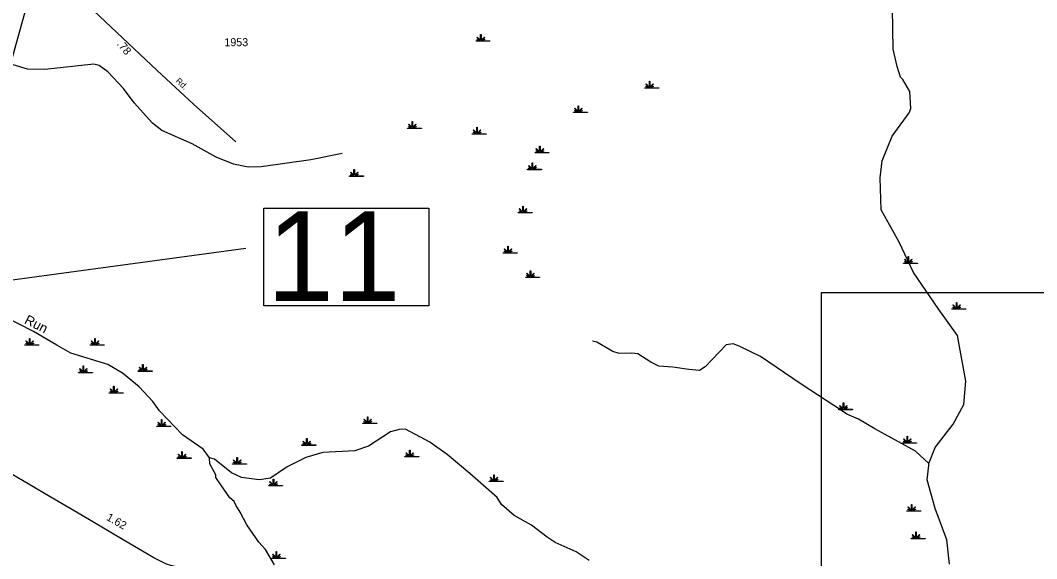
# Model space of a CAD drawing. Extents: x 2532689 to 2764727, y 536648 to 732970.
# Drawn here: x 2613131 to 2628999, y 593664 to 602075 of the extents above; entities that cross this region are included whole.
import ezdxf

# ---------------------------------------------------------------- set-up
doc = ezdxf.new("R2010")
doc.units = 0
for name, color, linetype in [('Exist Hydrographic Creek Single Shore', 7, 'Continuous'), ('Exist Hydrographic Creek Single Shore Label', 7, 'Continuous'), ('Exist Hydrographic Swamp CELL', 7, 'Continuous'), ('Exist Road Primary NC Attributed', 7, 'Continuous'), ('Exist Road Primary NC Mileage Hundredths English Label', 7, 'Continuous'), ('Exist Road Secondary Mileage Hundredths English Label', 7, 'Continuous'), ('Exist Road Secondary Structure Standard Bridge Number Label', 7, 'Continuous'), ('Exist Road Secondary Type 51 Attributed', 7, 'Continuous'), ('Exist Road Secondary Type 51 Label', 7, 'Continuous'), ('Exist Road Secondary Type 51 Number Label', 7, 'Continuous'), ('Map Preparation Inset Cut Line', 7, 'Continuous')]:
    doc.layers.add(name, color=color, linetype=linetype)

msp = doc.modelspace()

# ---------------------------------------------------------------- linework, layer by layer
at = {"layer": 'Exist Hydrographic Creek Single Shore'}
for points in [[(2627078, 598134), (2626854, 598610), (2626569, 599114), (2626557, 599613), (2626586, 599880), (2626744, 600267), (2627011, 600632), (2627035, 600699), (2627021, 600964), (2626910, 601153), (2626875, 601185), (2626822, 601353), (2626758, 601627), (2626740, 602893)], [(2618157, 599995), (2617667, 599893), (2616894, 599787), (2616686, 599782), (2616460, 599828), (2616191, 599939), (2615812, 600147), (2615341, 600354), (2615197, 600470), (2614907, 600787), (2614744, 601010), (2614497, 601269), (2614361, 601369), (2614277, 601391), (2613512, 601308), (2613246, 601310), (2613019, 601380)], [(2627317, 595149), (2627415, 595401), (2627695, 595765), (2627863, 596074), (2627891, 596438), (2627765, 597153), (2627471, 597559), (2627078, 598134)], [(2616087, 595240), (2615985, 595377), (2615663, 595597), (2615305, 595973), (2615202, 596120), (2614989, 596348), (2614726, 596560), (2614499, 596696), (2613920, 596876), (2613701, 596998), (2613338, 597213), (2612849, 597463), (2612636, 597691), (2612554, 597814)], [(2627317, 595149), (2627106, 595345), (2626472, 595695), (2626219, 595843), (2626034, 595921), (2625966, 595970), (2625323, 596391), (2624689, 596825), (2624353, 596985), (2624260, 597018), (2624152, 597007), (2623826, 596659), (2623736, 596606), (2623568, 596619), (2623317, 596655), (2623100, 596669), (2622974, 596733), (2622771, 596862), (2622680, 596875), (2622479, 596870), (2622380, 596902), (2622134, 597047), (2622067, 597064)], [(2622013, 593637), (2621810, 593773), (2621482, 593918), (2621357, 593998), (2621110, 594185), (2620840, 594338), (2620645, 594508), (2620576, 594617), (2620151, 594997), (2619795, 595291), (2619525, 595484), (2619145, 595685), (2619045, 595684), (2618913, 595646), (2618567, 595422), (2618352, 595351), (2617853, 595324), (2617588, 595244), (2617299, 595098), (2617036, 594923), (2616861, 594897), (2616586, 594931), (2616426, 595004), (2616163, 595216), (2616087, 595240)], [(2617098, 593567), (2616959, 593807), (2616857, 593921), (2616668, 594193), (2616564, 594389), (2616495, 594498), (2616468, 594556), (2616401, 594612), (2616263, 594817), (2616186, 594932), (2616185, 594974), (2616159, 595023), (2616089, 595148), (2616087, 595240)], [(2627639, 593579), (2627597, 593957), (2627415, 594448), (2627289, 594896), (2627317, 595121), (2627317, 595149)]]:
    msp.add_lwpolyline(points, dxfattribs=at)
at = {"layer": 'Exist Hydrographic Swamp CELL'}
for points in [[(2620246, 601754), (2620298, 601754), (2620300, 601758), (2620262, 601772), (2620265, 601778), (2620303, 601762), (2620304, 601765), (2620260, 601809), (2620265, 601814), (2620310, 601769), (2620317, 601771), (2620317, 601854), (2620324, 601854), (2620324, 601771), (2620330, 601769), (2620376, 601814), (2620381, 601809), (2620336, 601765), (2620338, 601761), (2620379, 601780), (2620382, 601775), (2620341, 601757), (2620342, 601754), (2620463, 601754), (2620463, 601747), (2620246, 601747)], [(2622881, 601021), (2622933, 601022), (2622935, 601025), (2622897, 601040), (2622900, 601045), (2622938, 601029), (2622939, 601032), (2622895, 601077), (2622900, 601082), (2622945, 601036), (2622952, 601039), (2622952, 601122), (2622959, 601122), (2622959, 601039), (2622965, 601036), (2623010, 601082), (2623016, 601077), (2622971, 601032), (2622973, 601029), (2623014, 601047), (2623016, 601042), (2622975, 601024), (2622977, 601022), (2623098, 601021), (2623098, 601014), (2622881, 601014)], [(2621768, 600641), (2621821, 600641), (2621823, 600644), (2621784, 600659), (2621787, 600664), (2621825, 600649), (2621827, 600651), (2621782, 600696), (2621787, 600701), (2621833, 600656), (2621839, 600658), (2621839, 600741), (2621846, 600741), (2621846, 600658), (2621853, 600656), (2621898, 600701), (2621903, 600696), (2621859, 600651), (2621861, 600648), (2621901, 600666), (2621904, 600661), (2621863, 600644), (2621865, 600641), (2621986, 600641), (2621986, 600633), (2621768, 600633)], [(2619177, 600392), (2619230, 600392), (2619232, 600395), (2619194, 600410), (2619196, 600415), (2619234, 600400), (2619236, 600402), (2619191, 600447), (2619196, 600452), (2619242, 600407), (2619248, 600409), (2619248, 600492), (2619255, 600492), (2619255, 600409), (2619262, 600407), (2619307, 600452), (2619312, 600447), (2619268, 600402), (2619270, 600399), (2619311, 600417), (2619313, 600412), (2619272, 600395), (2619274, 600392), (2619395, 600392), (2619395, 600384), (2619177, 600384)], [(2620187, 600304), (2620240, 600304), (2620242, 600307), (2620204, 600322), (2620206, 600327), (2620244, 600312), (2620246, 600314), (2620201, 600359), (2620206, 600364), (2620252, 600319), (2620258, 600321), (2620258, 600404), (2620265, 600404), (2620265, 600321), (2620272, 600319), (2620317, 600364), (2620322, 600359), (2620278, 600314), (2620280, 600311), (2620321, 600329), (2620323, 600324), (2620282, 600307), (2620284, 600304), (2620405, 600304), (2620405, 600297), (2620187, 600297)], [(2621168, 600011), (2621221, 600011), (2621223, 600014), (2621184, 600029), (2621187, 600034), (2621225, 600019), (2621227, 600022), (2621182, 600066), (2621187, 600071), (2621233, 600026), (2621239, 600028), (2621239, 600111), (2621246, 600111), (2621246, 600028), (2621252, 600026), (2621298, 600071), (2621303, 600066), (2621258, 600022), (2621260, 600018), (2621301, 600037), (2621304, 600031), (2621263, 600014), (2621264, 600011), (2621385, 600011), (2621385, 600004), (2621168, 600004)], [(2621051, 599747), (2621103, 599747), (2621105, 599751), (2621067, 599765), (2621070, 599771), (2621108, 599755), (2621109, 599758), (2621065, 599802), (2621070, 599807), (2621115, 599762), (2621122, 599764), (2621122, 599847), (2621129, 599847), (2621129, 599764), (2621135, 599762), (2621181, 599807), (2621186, 599802), (2621141, 599758), (2621143, 599754), (2621184, 599773), (2621187, 599768), (2621146, 599750), (2621147, 599747), (2621268, 599747), (2621268, 599740), (2621051, 599740)], [(2618270, 599644), (2618322, 599645), (2618324, 599648), (2618286, 599663), (2618289, 599668), (2618327, 599652), (2618328, 599655), (2618284, 599700), (2618289, 599705), (2618334, 599659), (2618340, 599662), (2618340, 599745), (2618348, 599745), (2618348, 599662), (2618354, 599659), (2618399, 599705), (2618404, 599700), (2618360, 599655), (2618362, 599652), (2618403, 599670), (2618405, 599665), (2618364, 599647), (2618366, 599645), (2618487, 599644), (2618487, 599637), (2618270, 599637)], [(2620904, 599073), (2620957, 599073), (2620959, 599077), (2620921, 599092), (2620924, 599097), (2620961, 599081), (2620963, 599084), (2620919, 599129), (2620924, 599134), (2620969, 599088), (2620975, 599091), (2620975, 599174), (2620983, 599174), (2620983, 599091), (2620989, 599088), (2621034, 599134), (2621039, 599129), (2620995, 599084), (2620997, 599080), (2621038, 599099), (2621040, 599094), (2620999, 599076), (2621001, 599073), (2621122, 599073), (2621122, 599066), (2620904, 599066)], [(2620670, 598443), (2620723, 598443), (2620725, 598447), (2620687, 598462), (2620690, 598467), (2620727, 598451), (2620729, 598454), (2620684, 598499), (2620690, 598504), (2620735, 598458), (2620741, 598461), (2620741, 598544), (2620748, 598544), (2620748, 598461), (2620755, 598458), (2620800, 598504), (2620805, 598499), (2620761, 598454), (2620763, 598450), (2620804, 598469), (2620806, 598464), (2620765, 598446), (2620767, 598443), (2620888, 598443), (2620888, 598436), (2620670, 598436)], [(2626921, 598282), (2626973, 598282), (2626976, 598286), (2626937, 598301), (2626940, 598306), (2626978, 598290), (2626979, 598293), (2626935, 598338), (2626940, 598343), (2626985, 598297), (2626992, 598300), (2626992, 598383), (2626999, 598383), (2626999, 598300), (2627005, 598297), (2627051, 598343), (2627056, 598338), (2627011, 598293), (2627013, 598289), (2627054, 598308), (2627057, 598303), (2627016, 598285), (2627017, 598282), (2627138, 598282), (2627138, 598275), (2626921, 598275)], [(2621022, 598062), (2621074, 598062), (2621076, 598066), (2621038, 598081), (2621041, 598086), (2621079, 598070), (2621080, 598073), (2621036, 598118), (2621041, 598123), (2621086, 598077), (2621092, 598080), (2621092, 598163), (2621100, 598163), (2621100, 598080), (2621106, 598077), (2621151, 598123), (2621156, 598118), (2621112, 598073), (2621114, 598070), (2621155, 598088), (2621157, 598083), (2621116, 598065), (2621118, 598062), (2621239, 598062), (2621239, 598055), (2621022, 598055)], [(2627674, 597567), (2627726, 597568), (2627728, 597571), (2627690, 597586), (2627693, 597591), (2627731, 597575), (2627732, 597578), (2627688, 597623), (2627693, 597628), (2627738, 597582), (2627745, 597585), (2627745, 597668), (2627752, 597668), (2627752, 597585), (2627758, 597582), (2627804, 597628), (2627809, 597623), (2627764, 597578), (2627766, 597575), (2627807, 597593), (2627810, 597588), (2627769, 597570), (2627770, 597568), (2627891, 597567), (2627891, 597560), (2627674, 597560)], [(2613204, 597005), (2613257, 597005), (2613259, 597009), (2613220, 597024), (2613223, 597029), (2613261, 597013), (2613262, 597016), (2613218, 597060), (2613223, 597066), (2613268, 597020), (2613275, 597023), (2613275, 597106), (2613282, 597106), (2613282, 597023), (2613288, 597020), (2613334, 597066), (2613339, 597060), (2613294, 597016), (2613296, 597012), (2613337, 597031), (2613340, 597026), (2613299, 597008), (2613300, 597005), (2613421, 597005), (2613421, 596998), (2613204, 596998)], [(2614223, 597005), (2614276, 597005), (2614278, 597009), (2614239, 597024), (2614242, 597029), (2614280, 597013), (2614282, 597016), (2614237, 597060), (2614242, 597066), (2614288, 597020), (2614294, 597023), (2614294, 597106), (2614301, 597106), (2614301, 597023), (2614307, 597020), (2614353, 597066), (2614358, 597060), (2614313, 597016), (2614315, 597012), (2614356, 597031), (2614359, 597026), (2614318, 597008), (2614319, 597005), (2614441, 597005), (2614441, 596998), (2614223, 596998)], [(2614042, 596574), (2614094, 596575), (2614096, 596578), (2614058, 596593), (2614061, 596598), (2614099, 596582), (2614100, 596585), (2614056, 596630), (2614061, 596635), (2614106, 596589), (2614113, 596592), (2614113, 596675), (2614120, 596675), (2614120, 596592), (2614126, 596589), (2614172, 596635), (2614177, 596630), (2614132, 596585), (2614134, 596582), (2614175, 596600), (2614178, 596595), (2614137, 596577), (2614138, 596575), (2614259, 596574), (2614259, 596567), (2614042, 596567)], [(2614970, 596597), (2615023, 596597), (2615025, 596601), (2614987, 596616), (2614990, 596621), (2615027, 596605), (2615029, 596608), (2614985, 596653), (2614990, 596658), (2615035, 596612), (2615041, 596615), (2615041, 596698), (2615049, 596698), (2615048, 596615), (2615055, 596612), (2615100, 596658), (2615105, 596653), (2615061, 596608), (2615063, 596604), (2615104, 596623), (2615106, 596618), (2615065, 596600), (2615067, 596597), (2615188, 596597), (2615188, 596590), (2614970, 596590)], [(2614517, 596257), (2614570, 596257), (2614572, 596261), (2614534, 596276), (2614537, 596281), (2614574, 596265), (2614576, 596268), (2614532, 596313), (2614537, 596318), (2614582, 596272), (2614588, 596275), (2614588, 596358), (2614596, 596358), (2614596, 596275), (2614602, 596272), (2614647, 596318), (2614652, 596313), (2614608, 596268), (2614610, 596264), (2614651, 596283), (2614653, 596278), (2614612, 596260), (2614614, 596257), (2614735, 596257), (2614735, 596250), (2614517, 596250)], [(2625908, 595998), (2625960, 595998), (2625962, 596001), (2625924, 596016), (2625927, 596021), (2625965, 596006), (2625966, 596009), (2625922, 596053), (2625927, 596058), (2625972, 596013), (2625979, 596015), (2625979, 596098), (2625986, 596098), (2625986, 596015), (2625992, 596013), (2626037, 596058), (2626043, 596053), (2625998, 596009), (2626000, 596005), (2626041, 596024), (2626043, 596019), (2626003, 596001), (2626004, 595998), (2626125, 595998), (2626125, 595991), (2625908, 595991)], [(2615265, 595736), (2615317, 595736), (2615319, 595740), (2615281, 595754), (2615284, 595760), (2615322, 595744), (2615323, 595747), (2615279, 595791), (2615284, 595796), (2615329, 595751), (2615336, 595753), (2615336, 595836), (2615343, 595836), (2615343, 595753), (2615349, 595751), (2615395, 595796), (2615400, 595791), (2615355, 595747), (2615357, 595743), (2615398, 595762), (2615401, 595757), (2615360, 595739), (2615361, 595736), (2615482, 595736), (2615482, 595729), (2615265, 595729)], [(2618481, 595781), (2618533, 595781), (2618535, 595785), (2618497, 595800), (2618500, 595805), (2618538, 595789), (2618539, 595792), (2618495, 595837), (2618500, 595842), (2618545, 595796), (2618552, 595799), (2618552, 595882), (2618559, 595882), (2618559, 595799), (2618565, 595796), (2618610, 595842), (2618616, 595837), (2618571, 595792), (2618573, 595788), (2618614, 595807), (2618616, 595802), (2618575, 595784), (2618577, 595781), (2618698, 595781), (2618698, 595774), (2618481, 595774)], [(2617529, 595441), (2617582, 595441), (2617584, 595445), (2617546, 595460), (2617549, 595465), (2617586, 595449), (2617588, 595452), (2617544, 595497), (2617549, 595502), (2617594, 595456), (2617600, 595459), (2617600, 595542), (2617608, 595542), (2617608, 595459), (2617614, 595456), (2617659, 595502), (2617664, 595497), (2617620, 595452), (2617622, 595449), (2617663, 595467), (2617665, 595462), (2617624, 595444), (2617626, 595441), (2617747, 595441), (2617747, 595434), (2617529, 595434)], [(2626904, 595476), (2626957, 595477), (2626959, 595480), (2626921, 595495), (2626923, 595500), (2626961, 595484), (2626963, 595487), (2626918, 595532), (2626923, 595537), (2626969, 595492), (2626975, 595494), (2626975, 595577), (2626982, 595577), (2626982, 595494), (2626989, 595492), (2627034, 595537), (2627039, 595532), (2626995, 595487), (2626997, 595484), (2627038, 595502), (2627040, 595497), (2626999, 595479), (2627001, 595477), (2627122, 595476), (2627122, 595469), (2626904, 595469)], [(2619137, 595260), (2619190, 595260), (2619192, 595264), (2619154, 595278), (2619157, 595284), (2619194, 595268), (2619196, 595271), (2619152, 595315), (2619157, 595320), (2619202, 595275), (2619208, 595277), (2619208, 595360), (2619216, 595360), (2619216, 595277), (2619222, 595275), (2619267, 595320), (2619272, 595315), (2619228, 595271), (2619230, 595267), (2619271, 595286), (2619273, 595281), (2619232, 595263), (2619234, 595260), (2619355, 595260), (2619355, 595253), (2619137, 595253)], [(2615582, 595237), (2615634, 595237), (2615636, 595241), (2615598, 595256), (2615601, 595261), (2615639, 595245), (2615640, 595248), (2615596, 595293), (2615601, 595298), (2615646, 595252), (2615653, 595255), (2615653, 595338), (2615660, 595338), (2615660, 595255), (2615666, 595252), (2615712, 595298), (2615717, 595293), (2615672, 595248), (2615674, 595245), (2615715, 595263), (2615718, 595258), (2615677, 595240), (2615678, 595237), (2615799, 595237), (2615799, 595230), (2615582, 595230)], [(2616442, 595147), (2616495, 595147), (2616497, 595150), (2616459, 595165), (2616462, 595170), (2616499, 595155), (2616501, 595157), (2616457, 595202), (2616462, 595207), (2616507, 595162), (2616513, 595164), (2616513, 595247), (2616521, 595247), (2616521, 595164), (2616527, 595162), (2616572, 595207), (2616577, 595202), (2616533, 595157), (2616535, 595154), (2616576, 595173), (2616578, 595167), (2616537, 595150), (2616539, 595147), (2616660, 595147), (2616660, 595140), (2616442, 595140)], [(2617009, 594807), (2617061, 594807), (2617063, 594810), (2617025, 594825), (2617028, 594830), (2617066, 594815), (2617067, 594818), (2617023, 594862), (2617028, 594867), (2617073, 594822), (2617079, 594824), (2617079, 594907), (2617087, 594907), (2617087, 594824), (2617093, 594822), (2617138, 594867), (2617143, 594862), (2617099, 594818), (2617101, 594814), (2617142, 594833), (2617144, 594828), (2617103, 594810), (2617105, 594807), (2617226, 594807), (2617226, 594800), (2617009, 594800)], [(2620451, 594875), (2620504, 594875), (2620506, 594878), (2620467, 594893), (2620470, 594898), (2620508, 594883), (2620509, 594886), (2620465, 594930), (2620470, 594935), (2620515, 594890), (2620522, 594892), (2620522, 594975), (2620529, 594975), (2620529, 594892), (2620535, 594890), (2620581, 594935), (2620586, 594930), (2620541, 594886), (2620543, 594882), (2620584, 594901), (2620587, 594896), (2620546, 594878), (2620547, 594875), (2620668, 594875), (2620668, 594868), (2620451, 594868)], [(2626972, 594411), (2627025, 594411), (2627027, 594415), (2626988, 594430), (2626991, 594435), (2627029, 594419), (2627031, 594422), (2626986, 594467), (2626991, 594472), (2627037, 594426), (2627043, 594429), (2627043, 594512), (2627050, 594512), (2627050, 594429), (2627057, 594426), (2627102, 594472), (2627107, 594467), (2627063, 594422), (2627065, 594419), (2627105, 594437), (2627108, 594432), (2627067, 594414), (2627069, 594411), (2627190, 594411), (2627190, 594404), (2626972, 594404)], [(2627040, 593981), (2627093, 593981), (2627095, 593984), (2627056, 593999), (2627059, 594004), (2627097, 593989), (2627099, 593992), (2627054, 594036), (2627059, 594041), (2627105, 593996), (2627111, 593998), (2627111, 594081), (2627118, 594081), (2627118, 593998), (2627124, 593996), (2627170, 594041), (2627175, 594036), (2627131, 593992), (2627133, 593988), (2627173, 594007), (2627176, 594001), (2627135, 593984), (2627136, 593981), (2627258, 593981), (2627258, 593974), (2627040, 593974)], [(2617054, 593674), (2617106, 593674), (2617108, 593677), (2617070, 593692), (2617073, 593697), (2617111, 593681), (2617112, 593684), (2617068, 593729), (2617073, 593734), (2617118, 593689), (2617125, 593691), (2617125, 593774), (2617132, 593774), (2617132, 593691), (2617138, 593689), (2617184, 593734), (2617189, 593729), (2617144, 593684), (2617146, 593681), (2617187, 593699), (2617190, 593694), (2617149, 593677), (2617150, 593674), (2617271, 593674), (2617271, 593666), (2617054, 593666)]]:
    msp.add_lwpolyline(points, close=True, dxfattribs=at)
at = {"layer": 'Exist Road Primary NC Attributed'}
msp.add_lwpolyline([(2618622, 593002), (2615679, 593509), (2615482, 593555), (2615414, 593580), (2615215, 593678), (2614738, 593959), (2614096, 594337), (2613597, 594631), (2612960, 595006), (2612479, 595289), (2612360, 595356), (2612179, 595464), (2611859, 595649), (2611760, 595698), (2611626, 595745), (2611490, 595775), (2611403, 595786), (2611325, 595793), (2611213, 595795), (2611051, 595798), (2610780, 595810)], dxfattribs=at)
at = {"layer": 'Exist Road Secondary Structure Standard Bridge Number Label'}
msp.add_line((2611228, 597781), (2616650, 598516), dxfattribs=at)
msp.add_lwpolyline([(2616933, 599141), (2619509, 599141), (2619509, 597612), (2616933, 597612)], close=True, dxfattribs=at)
at = {"layer": 'Exist Road Secondary Type 51 Attributed'}
for points in [[(2613499, 602992), (2613423, 602903), (2613368, 602792), (2613193, 602165), (2612993, 601455), (2612914, 601187), (2612748, 600560), (2612710, 600456), (2612655, 600367), (2612586, 600249), (2611546, 598940), (2611453, 598809), (2611419, 598754), (2611364, 598664), (2611288, 598451), (2611157, 598106), (2611044, 597803)], [(2613499, 602992), (2614007, 602483), (2615266, 601293), (2615837, 600764), (2616496, 600175)]]:
    msp.add_lwpolyline(points, dxfattribs=at)
at = {"layer": 'Map Preparation Inset Cut Line'}
msp.add_lwpolyline([(2674379, 597817), (2625636, 597817), (2625636, 554972), (2674379, 554972)], close=True, dxfattribs=at)

# ---------------------------------------------------------------- texts
at = {"layer": 'Exist Hydrographic Creek Single Shore Label'}
msp.add_text('Run', height=150, rotation=332.9708, dxfattribs=at).set_placement((2613184, 597347))
at = {"layer": 'Exist Road Primary NC Mileage Hundredths English Label'}
msp.add_text('1.62', height=125, rotation=330.1598, dxfattribs=at).set_placement((2614463, 594276))
at = {"layer": 'Exist Road Secondary Mileage Hundredths English Label'}
msp.add_text('.78', height=125, rotation=309.2402, dxfattribs=at).set_placement((2614632, 601701))
at = {"layer": 'Exist Road Secondary Structure Standard Bridge Number Label'}
msp.add_text('11', height=1400, dxfattribs=at).set_placement((2616983, 597691))
at = {"layer": 'Exist Road Secondary Type 51 Label'}
msp.add_text('Rd.', height=95, rotation=317.8185, dxfattribs=at).set_placement((2615548, 601116))
at = {"layer": 'Exist Road Secondary Type 51 Number Label'}
msp.add_text('1953', height=125, dxfattribs=at).set_placement((2616317, 601671))

doc.saveas('drawing.dxf')
